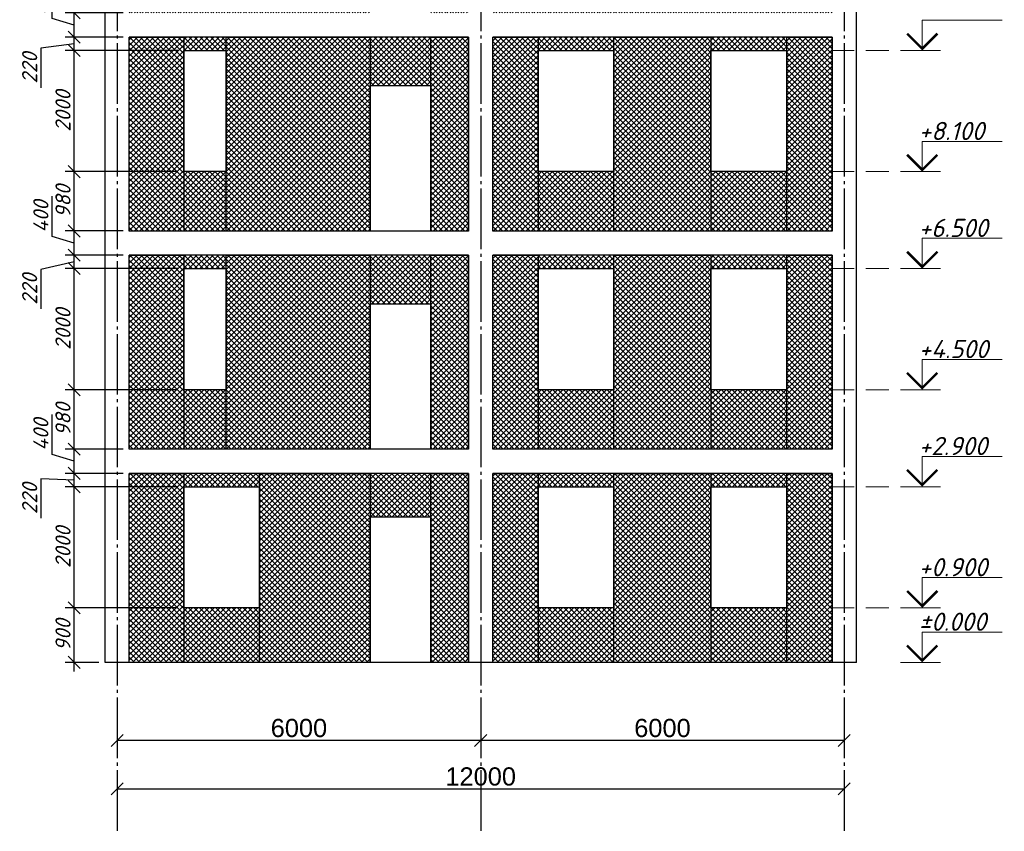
# Model space of a CAD drawing. Header units: millimetres. Extents: x -33345 to 4712671, y -3392 to 121473.
# Tile 969 of 1056: x 3723959 to 3740209, y 58688 to 72084. Entities that reach past the tile are written whole.
import ezdxf

# ---------------------------------------------------------------- set-up
doc = ezdxf.new("R2010")
doc.units = ezdxf.units.MM
for name, pattern in [('CENTER2', [28.575, 19.05, -3.175, 3.175, -3.175]), ('DASHED', [19.05, 12.7, -6.35]), ('ГОСТ 2.303 5', [24, 20, -1.5, 1, -1.5])]:
    doc.linetypes.add(name, pattern=pattern)
doc.layers.add('00-Axes', color=1, linetype='CENTER2')
doc.layers.add('KIK-0-HSL-HTC', color=7, linetype='Continuous')
doc.styles.add('_text', font='isocpeui.ttf')
doc.styles.get("Standard").update_dxf_attribs({"font": 'arial.ttf'})
doc.styles.add('ГОСТ 300', font='isocpeui.ttf', dxfattribs={"height": 150})
doc.dimstyles.new('Islom 94', dxfattribs={"dimtxt": 250, "dimasz": 200, "dimexe": 150, "dimexo": 100, "dimgap": 60, "dimtad": 1, "dimdec": 0, "dimtxsty": '_text', "dimblk": 'OBLIQUE', "dimcen": 0, "dimdle": 150, "dimadec": 0, "dimazin": 0, "dimtfac": 1, "dimtdec": 0, "dimtmove": 0, "dimatfit": 3, "dimfxl": 1, "dimarcsym": 0})
doc.dimstyles.new('ISO-25$0', dxfattribs={"dimtxt": 300, "dimasz": 200, "dimexe": 100, "dimexo": 300, "dimgap": 50, "dimtad": 1, "dimdec": 0, "dimtxsty": 'Standard', "dimblk": 'OBLIQUE', "dimcen": 250, "dimadec": 0, "dimazin": 0, "dimtfac": 1, "dimtdec": 0, "dimtmove": 0, "dimatfit": 3, "dimldrblk": 'OBLIQUE', "dimfxl": 1.25, "dimarcsym": 0})

# ---------------------------------------------------------------- blocks, each defined once
blk = doc.blocks.new('_Oblique')
at = {"color": 0, "linetype": 'ByBlock', "lineweight": -2}
blk.add_line((-0.5, -0.5), (0.5, 0.5), dxfattribs=at)
blk = doc.blocks.new('*D1191')
at = {"color": 0, "lineweight": -2, "transparency": 16777216}
for p, q in [((3731567, 60488), (3731567, 60288)), ((3737567, 60488), (3737567, 60288)), ((3737567, 60188), (3731567, 60188))]:
    blk.add_line(p, q, dxfattribs=at)
at = {"layer": 'Defpoints', "color": 0, "transparency": 16777216}
for p in [(3731567, 60188), (3731567, 60188), (3737567, 60188)]:
    blk.add_point(p, dxfattribs=at)
at = {"color": 0, "lineweight": -2, "transparency": 16777216, "xscale": 200, "yscale": 200, "zscale": 200, "rotation": 180}
blk.add_blockref('_Oblique', (3731567, 60188), dxfattribs=at)
at = {"color": 0, "lineweight": -2, "transparency": 16777216, "xscale": 200, "yscale": 200, "zscale": 200}
blk.add_blockref('_Oblique', (3737567, 60188), dxfattribs=at)
at = {"color": 0, "lineweight": 0, "transparency": 16777216, "insert": (3734567, 60391), "char_height": 300, "attachment_point": 5}
blk.add_mtext('6000', dxfattribs=at)
blk = doc.blocks.new('*D1192')
at = {"color": 0, "lineweight": -2, "transparency": 16777216}
for p, q in [((3725567, 60488), (3725567, 60288)), ((3731567, 60488), (3731567, 60288)), ((3731567, 60188), (3725567, 60188))]:
    blk.add_line(p, q, dxfattribs=at)
at = {"layer": 'Defpoints', "color": 0, "transparency": 16777216}
for p in [(3725567, 60188), (3725567, 60188), (3731567, 60188)]:
    blk.add_point(p, dxfattribs=at)
at = {"color": 0, "lineweight": -2, "transparency": 16777216, "xscale": 200, "yscale": 200, "zscale": 200, "rotation": 180}
blk.add_blockref('_Oblique', (3725567, 60188), dxfattribs=at)
at = {"color": 0, "lineweight": -2, "transparency": 16777216, "xscale": 200, "yscale": 200, "zscale": 200}
blk.add_blockref('_Oblique', (3731567, 60188), dxfattribs=at)
at = {"color": 0, "lineweight": 0, "transparency": 16777216, "insert": (3728567, 60391), "char_height": 300, "attachment_point": 5}
blk.add_mtext('6000', dxfattribs=at)
blk = doc.blocks.new('*D1193')
at = {"color": 0, "lineweight": -2, "transparency": 16777216}
for p, q in [((3725567, 59688), (3725567, 59488)), ((3737567, 59688), (3737567, 59488)), ((3725567, 59388), (3737567, 59388))]:
    blk.add_line(p, q, dxfattribs=at)
at = {"layer": 'Defpoints', "color": 0, "transparency": 16777216}
for p in [(3725567, 59388), (3737567, 59388), (3737567, 59388)]:
    blk.add_point(p, dxfattribs=at)
at = {"color": 0, "lineweight": -2, "transparency": 16777216, "xscale": 200, "yscale": 200, "zscale": 200, "rotation": 180}
blk.add_blockref('_Oblique', (3725567, 59388), dxfattribs=at)
at = {"color": 0, "lineweight": -2, "transparency": 16777216, "xscale": 200, "yscale": 200, "zscale": 200}
blk.add_blockref('_Oblique', (3737567, 59388), dxfattribs=at)
at = {"color": 0, "lineweight": 0, "transparency": 16777216, "insert": (3731567, 59591), "char_height": 300, "attachment_point": 5}
blk.add_mtext('12000', dxfattribs=at)
blk = doc.blocks.new('*D1117')
at = {"color": 0, "lineweight": -2, "transparency": 16777216}
for p, q in [((3724858, 61326), (3724858, 62526)), ((3726567, 62376), (3724708, 62376)), ((3725267, 61476), (3724708, 61476))]:
    blk.add_line(p, q, dxfattribs=at)
at = {"layer": 'Defpoints', "color": 0, "transparency": 16777216}
for p in [(3724858, 62376), (3726667, 62376), (3725367, 61476)]:
    blk.add_point(p, dxfattribs=at)
at = {"color": 0, "lineweight": -2, "transparency": 16777216, "xscale": 200, "yscale": 200, "zscale": 200}
for p, rotation in [((3724858, 62376), 90), ((3724858, 61476), 270)]:
    blk.add_blockref('_Oblique', p, dxfattribs=dict(at, rotation=rotation))
at = {"color": 0, "lineweight": 0, "transparency": 16777216, "insert": (3724673, 61926), "char_height": 250, "attachment_point": 5, "rotation": 90, "style": '_text'}
blk.add_mtext('900', dxfattribs=at)
blk = doc.blocks.new('*D1118')
at = {"color": 0, "lineweight": -2, "transparency": 16777216}
for p, q in [((3724858, 62226), (3724858, 64526)), ((3726567, 64376), (3724708, 64376)), ((3726567, 62376), (3724708, 62376))]:
    blk.add_line(p, q, dxfattribs=at)
at = {"layer": 'Defpoints', "color": 0, "transparency": 16777216}
for p in [(3724858, 64376), (3726667, 64376), (3726667, 62376)]:
    blk.add_point(p, dxfattribs=at)
at = {"color": 0, "lineweight": -2, "transparency": 16777216, "xscale": 200, "yscale": 200, "zscale": 200}
for p, rotation in [((3724858, 64376), 90), ((3724858, 62376), 270)]:
    blk.add_blockref('_Oblique', p, dxfattribs=dict(at, rotation=rotation))
at = {"color": 0, "lineweight": 0, "transparency": 16777216, "insert": (3724673, 63376), "char_height": 250, "attachment_point": 5, "rotation": 90, "style": '_text'}
blk.add_mtext('2000', dxfattribs=at)
blk = doc.blocks.new('*D1119')
at = {"color": 0, "lineweight": -2, "transparency": 16777216}
for p, q in [((3724858, 64226), (3724858, 64746)), ((3725667, 64596), (3724708, 64596)), ((3724858, 64486), (3724308, 64505)), ((3724308, 64505), (3724308, 63854)), ((3726567, 64376), (3724708, 64376))]:
    blk.add_line(p, q, dxfattribs=at)
at = {"layer": 'Defpoints', "color": 0, "transparency": 16777216}
for p in [(3724858, 64596), (3725767, 64596), (3726667, 64376)]:
    blk.add_point(p, dxfattribs=at)
at = {"color": 0, "lineweight": -2, "transparency": 16777216, "xscale": 200, "yscale": 200, "zscale": 200}
for p, rotation in [((3724858, 64596), 90), ((3724858, 64376), 270)]:
    blk.add_blockref('_Oblique', p, dxfattribs=dict(at, rotation=rotation))
at = {"color": 0, "lineweight": 0, "transparency": 16777216, "insert": (3724123, 64179), "char_height": 250, "attachment_point": 5, "rotation": 90, "style": '_text'}
blk.add_mtext('220', dxfattribs=at)
blk = doc.blocks.new('*D1120')
at = {"color": 0, "lineweight": -2, "transparency": 16777216}
for p, q in [((3724493, 64905), (3724493, 65569)), ((3724858, 64446), (3724858, 65146)), ((3724858, 64796), (3724493, 64905)), ((3725667, 64996), (3724708, 64996)), ((3725667, 64596), (3724708, 64596))]:
    blk.add_line(p, q, dxfattribs=at)
at = {"layer": 'Defpoints', "color": 0, "transparency": 16777216}
for p in [(3724858, 64996), (3725767, 64996), (3725767, 64596)]:
    blk.add_point(p, dxfattribs=at)
at = {"color": 0, "lineweight": -2, "transparency": 16777216, "xscale": 200, "yscale": 200, "zscale": 200}
for p, rotation in [((3724858, 64996), 90), ((3724858, 64596), 270)]:
    blk.add_blockref('_Oblique', p, dxfattribs=dict(at, rotation=rotation))
at = {"color": 0, "lineweight": 0, "transparency": 16777216, "insert": (3724308, 65237), "char_height": 250, "attachment_point": 5, "rotation": 90, "style": '_text'}
blk.add_mtext('400', dxfattribs=at)
blk = doc.blocks.new('*D1121')
at = {"color": 0, "lineweight": -2, "transparency": 16777216}
for p, q in [((3726567, 65976), (3724708, 65976)), ((3724858, 64846), (3724858, 66126)), ((3725667, 64996), (3724708, 64996))]:
    blk.add_line(p, q, dxfattribs=at)
at = {"layer": 'Defpoints', "color": 0, "transparency": 16777216}
for p in [(3724858, 65976), (3726667, 65976), (3725767, 64996)]:
    blk.add_point(p, dxfattribs=at)
at = {"color": 0, "lineweight": -2, "transparency": 16777216, "xscale": 200, "yscale": 200, "zscale": 200}
for p, rotation in [((3724858, 65976), 90), ((3724858, 64996), 270)]:
    blk.add_blockref('_Oblique', p, dxfattribs=dict(at, rotation=rotation))
at = {"color": 0, "lineweight": 0, "transparency": 16777216, "insert": (3724673, 65486), "char_height": 250, "attachment_point": 5, "rotation": 90, "style": '_text'}
blk.add_mtext('980', dxfattribs=at)
blk = doc.blocks.new('*D1122')
at = {"color": 0, "lineweight": -2, "transparency": 16777216}
for p, q in [((3724858, 65826), (3724858, 68126)), ((3726567, 67976), (3724708, 67976)), ((3726567, 65976), (3724708, 65976))]:
    blk.add_line(p, q, dxfattribs=at)
at = {"layer": 'Defpoints', "color": 0, "transparency": 16777216}
for p in [(3724858, 67976), (3726667, 67976), (3726667, 65976)]:
    blk.add_point(p, dxfattribs=at)
at = {"color": 0, "lineweight": -2, "transparency": 16777216, "xscale": 200, "yscale": 200, "zscale": 200}
for p, rotation in [((3724858, 67976), 90), ((3724858, 65976), 270)]:
    blk.add_blockref('_Oblique', p, dxfattribs=dict(at, rotation=rotation))
at = {"color": 0, "lineweight": 0, "transparency": 16777216, "insert": (3724673, 66976), "char_height": 250, "attachment_point": 5, "rotation": 90, "style": '_text'}
blk.add_mtext('2000', dxfattribs=at)
blk = doc.blocks.new('*D1123')
at = {"color": 0, "lineweight": -2, "transparency": 16777216}
for p, q in [((3724858, 67826), (3724858, 68346)), ((3725667, 68196), (3724708, 68196)), ((3724858, 68086), (3724308, 67962)), ((3724308, 67962), (3724308, 67311)), ((3726567, 67976), (3724708, 67976))]:
    blk.add_line(p, q, dxfattribs=at)
at = {"layer": 'Defpoints', "color": 0, "transparency": 16777216}
for p in [(3724858, 68196), (3725767, 68196), (3726667, 67976)]:
    blk.add_point(p, dxfattribs=at)
at = {"color": 0, "lineweight": -2, "transparency": 16777216, "xscale": 200, "yscale": 200, "zscale": 200}
for p, rotation in [((3724858, 68196), 90), ((3724858, 67976), 270)]:
    blk.add_blockref('_Oblique', p, dxfattribs=dict(at, rotation=rotation))
at = {"color": 0, "lineweight": 0, "transparency": 16777216, "insert": (3724123, 67636), "char_height": 250, "attachment_point": 5, "rotation": 90, "style": '_text'}
blk.add_mtext('220', dxfattribs=at)
blk = doc.blocks.new('*D1124')
at = {"color": 0, "lineweight": -2, "transparency": 16777216}
for p, q in [((3724493, 68505), (3724493, 69169)), ((3724858, 68046), (3724858, 68746)), ((3725667, 68596), (3724708, 68596)), ((3724858, 68396), (3724493, 68505)), ((3725667, 68196), (3724708, 68196))]:
    blk.add_line(p, q, dxfattribs=at)
at = {"layer": 'Defpoints', "color": 0, "transparency": 16777216}
for p in [(3724858, 68596), (3725767, 68596), (3725767, 68196)]:
    blk.add_point(p, dxfattribs=at)
at = {"color": 0, "lineweight": -2, "transparency": 16777216, "xscale": 200, "yscale": 200, "zscale": 200}
for p, rotation in [((3724858, 68596), 90), ((3724858, 68196), 270)]:
    blk.add_blockref('_Oblique', p, dxfattribs=dict(at, rotation=rotation))
at = {"color": 0, "lineweight": 0, "transparency": 16777216, "insert": (3724308, 68837), "char_height": 250, "attachment_point": 5, "rotation": 90, "style": '_text'}
blk.add_mtext('400', dxfattribs=at)
blk = doc.blocks.new('*D1125')
at = {"color": 0, "lineweight": -2, "transparency": 16777216}
for p, q in [((3724858, 68446), (3724858, 69726)), ((3726567, 69576), (3724708, 69576)), ((3725667, 68596), (3724708, 68596))]:
    blk.add_line(p, q, dxfattribs=at)
at = {"layer": 'Defpoints', "color": 0, "transparency": 16777216}
for p in [(3724858, 69576), (3726667, 69576), (3725767, 68596)]:
    blk.add_point(p, dxfattribs=at)
at = {"color": 0, "lineweight": -2, "transparency": 16777216, "xscale": 200, "yscale": 200, "zscale": 200}
for p, rotation in [((3724858, 69576), 90), ((3724858, 68596), 270)]:
    blk.add_blockref('_Oblique', p, dxfattribs=dict(at, rotation=rotation))
at = {"color": 0, "lineweight": 0, "transparency": 16777216, "insert": (3724673, 69086), "char_height": 250, "attachment_point": 5, "rotation": 90, "style": '_text'}
blk.add_mtext('980', dxfattribs=at)
blk = doc.blocks.new('*D1126')
at = {"color": 0, "lineweight": -2, "transparency": 16777216}
for p, q in [((3724858, 69426), (3724858, 71726)), ((3726567, 71576), (3724708, 71576)), ((3726567, 69576), (3724708, 69576))]:
    blk.add_line(p, q, dxfattribs=at)
at = {"layer": 'Defpoints', "color": 0, "transparency": 16777216}
for p in [(3724858, 71576), (3726667, 71576), (3726667, 69576)]:
    blk.add_point(p, dxfattribs=at)
at = {"color": 0, "lineweight": -2, "transparency": 16777216, "xscale": 200, "yscale": 200, "zscale": 200}
for p, rotation in [((3724858, 71576), 90), ((3724858, 69576), 270)]:
    blk.add_blockref('_Oblique', p, dxfattribs=dict(at, rotation=rotation))
at = {"color": 0, "lineweight": 0, "transparency": 16777216, "insert": (3724673, 70576), "char_height": 250, "attachment_point": 5, "rotation": 90, "style": '_text'}
blk.add_mtext('2000', dxfattribs=at)
blk = doc.blocks.new('*D1127')
at = {"color": 0, "lineweight": -2, "transparency": 16777216}
for p, q in [((3724858, 71426), (3724858, 71946)), ((3724858, 71686), (3724308, 71612)), ((3725667, 71796), (3724708, 71796)), ((3724308, 71612), (3724308, 70961)), ((3726567, 71576), (3724708, 71576))]:
    blk.add_line(p, q, dxfattribs=at)
at = {"layer": 'Defpoints', "color": 0, "transparency": 16777216}
for p in [(3724858, 71796), (3725767, 71796), (3726667, 71576)]:
    blk.add_point(p, dxfattribs=at)
at = {"color": 0, "lineweight": -2, "transparency": 16777216, "xscale": 200, "yscale": 200, "zscale": 200}
for p, rotation in [((3724858, 71796), 90), ((3724858, 71576), 270)]:
    blk.add_blockref('_Oblique', p, dxfattribs=dict(at, rotation=rotation))
at = {"color": 0, "lineweight": 0, "transparency": 16777216, "insert": (3724123, 71286), "char_height": 250, "attachment_point": 5, "rotation": 90, "style": '_text'}
blk.add_mtext('220', dxfattribs=at)
blk = doc.blocks.new('*D1128')
at = {"color": 0, "lineweight": -2, "transparency": 16777216}
for p, q in [((3724493, 72105), (3724493, 72769)), ((3724858, 71646), (3724858, 72346)), ((3725667, 72196), (3724708, 72196)), ((3724858, 71996), (3724493, 72105)), ((3725667, 71796), (3724708, 71796))]:
    blk.add_line(p, q, dxfattribs=at)
at = {"layer": 'Defpoints', "color": 0, "transparency": 16777216}
for p in [(3724858, 72196), (3725767, 72196), (3725767, 71796)]:
    blk.add_point(p, dxfattribs=at)
at = {"color": 0, "lineweight": -2, "transparency": 16777216, "xscale": 200, "yscale": 200, "zscale": 200}
for p, rotation in [((3724858, 72196), 90), ((3724858, 71796), 270)]:
    blk.add_blockref('_Oblique', p, dxfattribs=dict(at, rotation=rotation))
at = {"color": 0, "lineweight": 0, "transparency": 16777216, "insert": (3724308, 72437), "char_height": 250, "attachment_point": 5, "rotation": 90, "style": '_text'}
blk.add_mtext('400', dxfattribs=at)
blk = doc.blocks.new('*D1129')
at = {"color": 0, "lineweight": -2, "transparency": 16777216}
for p, q in [((3724858, 72046), (3724858, 73326)), ((3726567, 73176), (3724708, 73176)), ((3725667, 72196), (3724708, 72196))]:
    blk.add_line(p, q, dxfattribs=at)
at = {"layer": 'Defpoints', "color": 0, "transparency": 16777216}
for p in [(3724858, 73176), (3726667, 73176), (3725767, 72196)]:
    blk.add_point(p, dxfattribs=at)
at = {"color": 0, "lineweight": -2, "transparency": 16777216, "xscale": 200, "yscale": 200, "zscale": 200}
for p, rotation in [((3724858, 73176), 90), ((3724858, 72196), 270)]:
    blk.add_blockref('_Oblique', p, dxfattribs=dict(at, rotation=rotation))
at = {"color": 0, "lineweight": 0, "transparency": 16777216, "insert": (3724673, 72686), "char_height": 250, "attachment_point": 5, "rotation": 90, "style": '_text'}
blk.add_mtext('980', dxfattribs=at)

msp = doc.modelspace()

# ---------------------------------------------------------------- hatches: boundary and pattern name
at = {"layer": 'KIK-0-HSL-HTC', "lineweight": 0}
h = msp.add_hatch(dxfattribs=at)
h.set_pattern_fill('ANSI37', color=24, scale=20)
h.set_pattern_definition([(45, (2238121.505, -1152414.94), (-44.9012806, 44.9012806), []), (135, (2238121.505, -1152414.94), (-44.9012806, -44.9012806), [])])
h.paths.add_polyline_path([(3726666.825, 64595.836), (3725766.825, 64595.836), (3725766.825, 61475.836), (3726666.825, 61475.836)])
h.paths.add_polyline_path([(3727916.825, 62375.832), (3726666.825, 62375.832), (3726666.825, 61475.836), (3727916.825, 61475.836)])
h.paths.add_polyline_path([(3729741.825, 64595.836), (3727916.825, 64595.836), (3727916.825, 61475.836), (3729741.825, 61475.836)])
h.paths.add_polyline_path([(3727916.825, 64595.836), (3726666.825, 64595.836), (3726666.825, 64375.768), (3727916.825, 64375.768)])
h.paths.add_polyline_path([(3730741.825, 64595.836), (3729741.825, 64595.836), (3729741.825, 63875.768), (3730741.825, 63875.768)])
h.paths.add_polyline_path([(3731366.825, 64595.836), (3730741.825, 64595.836), (3730741.825, 61475.836), (3731366.825, 61475.836)])
h.paths.add_polyline_path([(3732516.825, 64595.836), (3731766.825, 64595.836), (3731766.825, 61475.836), (3732516.825, 61475.836)])
h.paths.add_polyline_path([(3733766.825, 62375.832), (3732516.825, 62375.832), (3732516.825, 61475.836), (3733766.825, 61475.836)])
h.paths.add_polyline_path([(3735366.825, 64595.836), (3733766.825, 64595.836), (3733766.825, 61475.836), (3735366.825, 61475.836)])
h.paths.add_polyline_path([(3733766.825, 64595.836), (3732516.825, 64595.836), (3732516.825, 64375.768), (3733766.825, 64375.768)])
h.paths.add_polyline_path([(3736616.825, 64595.836), (3735366.825, 64595.836), (3735366.825, 64375.768), (3736616.825, 64375.768)])
h.paths.add_polyline_path([(3737366.825, 64595.836), (3736616.825, 64595.836), (3736616.825, 61475.836), (3737366.825, 61475.836)])
h.paths.add_polyline_path([(3736616.825, 62375.832), (3735366.825, 62375.832), (3735366.825, 61475.836), (3736616.825, 61475.836)])
h.paths.add_polyline_path([(3737366.825, 68195.836), (3736616.825, 68195.836), (3736616.825, 64995.836), (3737366.825, 64995.836)])
h.paths.add_polyline_path([(3736616.825, 65975.832), (3735366.825, 65975.832), (3735366.825, 64995.836), (3736616.825, 64995.836)])
h.paths.add_polyline_path([(3735366.825, 68195.836), (3733766.825, 68195.836), (3733766.825, 64995.836), (3735366.825, 64995.836)])
h.paths.add_polyline_path([(3736616.825, 68195.836), (3735366.825, 68195.836), (3735366.825, 67975.768), (3736616.825, 67975.768)])
h.paths.add_polyline_path([(3733766.825, 68195.836), (3732516.825, 68195.836), (3732516.825, 67975.768), (3733766.825, 67975.768)])
h.paths.add_polyline_path([(3732516.825, 68195.836), (3731766.825, 68195.836), (3731766.825, 64995.836), (3732516.825, 64995.836)])
h.paths.add_polyline_path([(3733766.825, 65975.832), (3732516.825, 65975.832), (3732516.825, 64995.836), (3733766.825, 64995.836)])
h.paths.add_polyline_path([(3731366.825, 68195.836), (3730741.825, 68195.836), (3730741.825, 64995.836), (3731366.825, 64995.836)])
h.paths.add_polyline_path([(3730741.825, 68195.836), (3729741.825, 68195.836), (3729741.825, 67395.768), (3730741.825, 67395.768)])
h.paths.add_polyline_path([(3729741.825, 68195.836), (3727366.825, 68195.836), (3727366.825, 64995.836), (3729741.825, 64995.836)])
h.paths.add_polyline_path([(3727366.825, 65975.832), (3726666.825, 65975.832), (3726666.825, 64995.836), (3727366.825, 64995.836)])
h.paths.add_polyline_path([(3726666.825, 68195.836), (3725766.825, 68195.836), (3725766.825, 64995.836), (3726666.825, 64995.836)])
h.paths.add_polyline_path([(3727366.825, 68195.836), (3726666.825, 68195.836), (3726666.825, 67975.768), (3727366.825, 67975.768)])
h.paths.add_polyline_path([(3726666.825, 71795.836), (3725766.825, 71795.836), (3725766.825, 68595.836), (3726666.825, 68595.836)])
h.paths.add_polyline_path([(3727366.825, 71795.836), (3726666.825, 71795.836), (3726666.825, 71575.768), (3727366.825, 71575.768)])
h.paths.add_polyline_path([(3727366.825, 69575.832), (3726666.825, 69575.832), (3726666.825, 68595.836), (3727366.825, 68595.836)])
h.paths.add_polyline_path([(3729741.825, 71795.836), (3727366.825, 71795.836), (3727366.825, 68595.836), (3729741.825, 68595.836)])
h.paths.add_polyline_path([(3730741.825, 71795.836), (3729741.825, 71795.836), (3729741.825, 70995.768), (3730741.825, 70995.768)])
h.paths.add_polyline_path([(3731366.825, 71795.836), (3730741.825, 71795.836), (3730741.825, 68595.836), (3731366.825, 68595.836)])
h.paths.add_polyline_path([(3732516.825, 71795.836), (3731766.825, 71795.836), (3731766.825, 68595.836), (3732516.825, 68595.836)])
h.paths.add_polyline_path([(3733766.825, 69575.832), (3732516.825, 69575.832), (3732516.825, 68595.836), (3733766.825, 68595.836)])
h.paths.add_polyline_path([(3735366.825, 71795.836), (3733766.825, 71795.836), (3733766.825, 68595.836), (3735366.825, 68595.836)])
h.paths.add_polyline_path([(3733766.825, 71795.836), (3732516.825, 71795.836), (3732516.825, 71575.768), (3733766.825, 71575.768)])
h.paths.add_polyline_path([(3736616.825, 71795.836), (3735366.825, 71795.836), (3735366.825, 71575.768), (3736616.825, 71575.768)])
h.paths.add_polyline_path([(3737366.825, 71795.836), (3736616.825, 71795.836), (3736616.825, 68595.836), (3737366.825, 68595.836)])
h.paths.add_polyline_path([(3736616.825, 69575.832), (3735366.825, 69575.832), (3735366.825, 68595.836), (3736616.825, 68595.836)])
h.paths.add_polyline_path([(3737366.825, 75395.836), (3736616.825, 75395.836), (3736616.825, 72195.836), (3737366.825, 72195.836)])
h.paths.add_polyline_path([(3736616.825, 73175.832), (3735366.825, 73175.832), (3735366.825, 72195.836), (3736616.825, 72195.836)])
h.paths.add_polyline_path([(3735366.825, 75395.836), (3733766.825, 75395.836), (3733766.825, 72195.836), (3735366.825, 72195.836)])
h.paths.add_polyline_path([(3736616.825, 75395.836), (3735366.825, 75395.836), (3735366.825, 75175.768), (3736616.825, 75175.768)])
h.paths.add_polyline_path([(3733766.825, 75395.836), (3732516.825, 75395.836), (3732516.825, 75175.768), (3733766.825, 75175.768)])
h.paths.add_polyline_path([(3732516.825, 75395.836), (3731766.825, 75395.836), (3731766.825, 72195.836), (3732516.825, 72195.836)])
h.paths.add_polyline_path([(3733766.825, 73175.832), (3732516.825, 73175.832), (3732516.825, 72195.836), (3733766.825, 72195.836)])
h.paths.add_polyline_path([(3731366.825, 75395.836), (3730741.825, 75395.836), (3730741.825, 72195.836), (3731366.825, 72195.836)])
h.paths.add_polyline_path([(3730741.825, 75395.836), (3729741.825, 75395.836), (3729741.825, 74595.768), (3730741.825, 74595.768)])
h.paths.add_polyline_path([(3729741.825, 75395.836), (3727366.825, 75395.836), (3727366.825, 72195.836), (3729741.825, 72195.836)])
h.paths.add_polyline_path([(3727366.825, 73175.832), (3726666.825, 73175.832), (3726666.825, 72195.836), (3727366.825, 72195.836)])
h.paths.add_polyline_path([(3726666.825, 75395.836), (3725766.825, 75395.836), (3725766.825, 72195.836), (3726666.825, 72195.836)])
h.paths.add_polyline_path([(3727366.825, 75395.836), (3726666.825, 75395.836), (3726666.825, 75175.768), (3727366.825, 75175.768)])
h.paths.add_polyline_path([(3726666.825, 79695.836), (3725766.825, 79695.836), (3725766.825, 75795.836), (3726666.825, 75795.836)])
h.paths.add_polyline_path([(3727379.325, 79695.836), (3726666.825, 79695.836), (3726666.825, 78775.768), (3727376.376, 78775.768)])
h.paths.add_polyline_path([(3727369.966, 76775.832), (3726666.825, 76775.832), (3726666.825, 75795.836), (3727366.825, 75795.836)])
h.paths.add_polyline_path([(3729741.825, 78775.768), (3729741.825, 78778.057), (3729741.825, 79695.836), (3727379.325, 79695.836), (3727366.825, 75795.836), (3729741.825, 75795.836)])
h.paths.add_polyline_path([(3730741.825, 79695.836), (3729741.825, 79695.836), (3729741.825, 78195.768), (3730741.825, 78195.768)])
h.paths.add_polyline_path([(3731366.825, 79695.836), (3730741.825, 79695.836), (3730741.825, 75795.836), (3731366.825, 75795.836)])
h.paths.add_polyline_path([(3732516.825, 79695.836), (3731766.825, 79695.836), (3731766.825, 75795.836), (3732516.825, 75795.836)])
h.paths.add_polyline_path([(3733766.825, 76775.832), (3732516.825, 76775.832), (3732516.825, 75795.836), (3733766.825, 75795.836)])
h.paths.add_polyline_path([(3735366.825, 79695.836), (3733766.825, 79695.836), (3733766.825, 78775.768), (3733766.825, 78775.768), (3733766.825, 76775.832), (3733766.825, 75795.836), (3735366.825, 75795.836)])
h.paths.add_polyline_path([(3733766.825, 79695.836), (3732516.825, 79695.836), (3732516.825, 78775.768), (3733766.825, 78775.768)])
h.paths.add_polyline_path([(3736616.825, 79695.836), (3735366.825, 79695.836), (3735366.825, 78775.768), (3736616.825, 78775.768)])
h.paths.add_polyline_path([(3737366.825, 79695.836), (3736616.825, 79695.836), (3736616.825, 75795.836), (3737366.825, 75795.836)])
h.paths.add_polyline_path([(3736616.825, 76775.832), (3735366.825, 76775.832), (3735366.825, 75795.836), (3736616.825, 75795.836)])

# ---------------------------------------------------------------- linework, layer by layer
at = {"color": 177, "lineweight": 30, "true_color": 0x293189}
for p, q in [((3725366.825, 61475.836, 1359241.5), (3725366.825, 80095.836, 1359241.5)), ((3737766.825, 61475.836, 1359241.5), (3737766.825, 80095.836, 1359241.5)), ((3725766.825, 68595.836, 1359241.5), (3725766.825, 71795.836, 1359241.5)), ((3731366.825, 71795.836, 1359241.5), (3725766.825, 71795.836, 1359241.5)), ((3731366.825, 68595.836, 1359241.5), (3731366.825, 71795.836, 1359241.5)), ((3731766.825, 68595.836, 1359241.5), (3731766.825, 71795.836, 1359241.5)), ((3737366.825, 71795.836, 1359241.5), (3731766.825, 71795.836, 1359241.5)), ((3737366.825, 68595.836, 1359241.5), (3737366.825, 71795.836, 1359241.5)), ((3731366.825, 68595.836, 1359241.5), (3725766.825, 68595.836, 1359241.5)), ((3737366.825, 68595.836, 1359241.5), (3731766.825, 68595.836, 1359241.5)), ((3725766.825, 64995.836, 1359241.5), (3725766.825, 68195.836, 1359241.5)), ((3731366.825, 68195.836, 1359241.5), (3725766.825, 68195.836, 1359241.5)), ((3731366.825, 64995.836, 1359241.5), (3731366.825, 68195.836, 1359241.5)), ((3731766.825, 64995.836, 1359241.5), (3731766.825, 68195.836, 1359241.5)), ((3737366.825, 68195.836, 1359241.5), (3731766.825, 68195.836, 1359241.5)), ((3737366.825, 64995.836, 1359241.5), (3737366.825, 68195.836, 1359241.5)), ((3731366.825, 64995.836, 1359241.5), (3725766.825, 64995.836, 1359241.5)), ((3737366.825, 64995.836, 1359241.5), (3731766.825, 64995.836, 1359241.5)), ((3725766.825, 61475.836, 1359241.5), (3725766.825, 64595.836, 1359241.5)), ((3731366.825, 64595.836, 1359241.5), (3725766.825, 64595.836, 1359241.5)), ((3731366.825, 61475.836, 1359241.5), (3731366.825, 64595.836, 1359241.5)), ((3731766.825, 61475.836, 1359241.5), (3731766.825, 64595.836, 1359241.5)), ((3737366.825, 64595.836, 1359241.5), (3731766.825, 64595.836, 1359241.5)), ((3737366.825, 61475.836, 1359241.5), (3737366.825, 64595.836, 1359241.5)), ((3737766.825, 61475.836, 1359241.5), (3725366.825, 61475.836, 1359241.5))]:
    msp.add_line(p, q, dxfattribs=at)
at = {"color": 18, "lineweight": 0, "true_color": 0x000000}
for p, q in [((3738604.291, 71575.768, 1359241.5), (3739154.291, 71575.768, 1359241.5)), ((3738604.291, 69575.832, 1359241.5), (3739154.291, 69575.832, 1359241.5)), ((3738604.291, 67975.768, 1359241.5), (3739154.291, 67975.768, 1359241.5)), ((3738604.291, 65975.832, 1359241.5), (3739154.291, 65975.832, 1359241.5)), ((3738604.291, 64375.768, 1359241.5), (3739154.291, 64375.768, 1359241.5)), ((3738604.291, 62375.832, 1359241.5), (3739154.291, 62375.832, 1359241.5)), ((3738604.291, 61475.832, 1359241.5), (3739154.291, 61475.832, 1359241.5))]:
    msp.add_line(p, q, dxfattribs=at)
at = {"color": 18, "lineweight": 0, "true_color": 0x000000, "elevation": 1359241.5}
for points in [[(3738854.291, 71575.768), (3738854.291, 72075.768), (3740173.749, 72075.768)], [(3738854.291, 69575.832), (3738854.291, 70075.832), (3740173.749, 70075.832)], [(3738854.291, 67975.768), (3738854.291, 68475.768), (3740173.749, 68475.768)], [(3738854.291, 65975.832), (3738854.291, 66475.832), (3740173.749, 66475.832)], [(3738854.291, 64375.768), (3738854.291, 64875.768), (3740173.749, 64875.768)], [(3738854.291, 62375.832), (3738854.291, 62875.832), (3740173.749, 62875.832)], [(3738854.291, 61475.832), (3738854.291, 61975.832), (3740173.749, 61975.832)]]:
    msp.add_lwpolyline(points, dxfattribs=at)
for points in [[(3738604.291, 71854.048, 40, 40, 0), (3738854.291, 71604.048, 40, 40, 0), (3739104.291, 71854.048, 40, 40, 0)], [(3738604.291, 69854.112, 40, 40, 0), (3738854.291, 69604.112, 40, 40, 0), (3739104.291, 69854.112, 40, 40, 0)], [(3738604.291, 68254.048, 40, 40, 0), (3738854.291, 68004.048, 40, 40, 0), (3739104.291, 68254.048, 40, 40, 0)], [(3738604.291, 66254.112, 40, 40, 0), (3738854.291, 66004.112, 40, 40, 0), (3739104.291, 66254.112, 40, 40, 0)], [(3738604.291, 64654.048, 40, 40, 0), (3738854.291, 64404.048, 40, 40, 0), (3739104.291, 64654.048, 40, 40, 0)], [(3738604.291, 62654.112, 40, 40, 0), (3738854.291, 62404.112, 40, 40, 0), (3739104.291, 62654.112, 40, 40, 0)], [(3738604.291, 61754.112, 40, 40, 0), (3738854.291, 61504.112, 40, 40, 0), (3739104.291, 61754.112, 40, 40, 0)]]:
    msp.add_lwpolyline(points, format="xyseb", dxfattribs=at)
at = {"color": 177, "lineweight": 30, "true_color": 0x293189, "elevation": 1359241.5}
for points in [[(3726666.825, 68595.836), (3725766.825, 68595.836), (3725766.825, 71795.836), (3726666.825, 71795.836)], [(3729741.825, 68595.836), (3727366.825, 68595.836), (3727366.825, 71795.836), (3729741.825, 71795.836)], [(3731366.825, 68595.836), (3730741.825, 68595.836), (3730741.825, 71795.836), (3731366.825, 71795.836)], [(3732516.825, 68595.836), (3731766.825, 68595.836), (3731766.825, 71795.836), (3732516.825, 71795.836)], [(3735366.825, 68595.836), (3733766.825, 68595.836), (3733766.825, 71795.836), (3735366.825, 71795.836)], [(3737366.825, 68595.836), (3736616.825, 68595.836), (3736616.825, 71795.836), (3737366.825, 71795.836)], [(3727366.825, 69575.832), (3726666.825, 69575.832), (3726666.825, 71575.768), (3727366.825, 71575.768)], [(3733766.825, 69575.832), (3732516.825, 69575.832), (3732516.825, 71575.768), (3733766.825, 71575.768)], [(3736616.825, 69575.832), (3735366.825, 69575.832), (3735366.825, 71575.768), (3736616.825, 71575.768)], [(3730741.825, 68595.836), (3729741.825, 68595.836), (3729741.825, 70995.768), (3730741.825, 70995.768)], [(3726666.825, 64995.836), (3725766.825, 64995.836), (3725766.825, 68195.836), (3726666.825, 68195.836)], [(3729741.825, 64995.836), (3727366.825, 64995.836), (3727366.825, 68195.836), (3729741.825, 68195.836)], [(3731366.825, 64995.836), (3730741.825, 64995.836), (3730741.825, 68195.836), (3731366.825, 68195.836)], [(3732516.825, 64995.836), (3731766.825, 64995.836), (3731766.825, 68195.836), (3732516.825, 68195.836)], [(3735366.825, 64995.836), (3733766.825, 64995.836), (3733766.825, 68195.836), (3735366.825, 68195.836)], [(3737366.825, 64995.836), (3736616.825, 64995.836), (3736616.825, 68195.836), (3737366.825, 68195.836)], [(3727366.825, 65975.832), (3726666.825, 65975.832), (3726666.825, 67975.768), (3727366.825, 67975.768)], [(3733766.825, 65975.832), (3732516.825, 65975.832), (3732516.825, 67975.768), (3733766.825, 67975.768)], [(3736616.825, 65975.832), (3735366.825, 65975.832), (3735366.825, 67975.768), (3736616.825, 67975.768)], [(3730741.825, 64995.836), (3729741.825, 64995.836), (3729741.825, 67395.768), (3730741.825, 67395.768)], [(3726666.825, 61475.836), (3725766.825, 61475.836), (3725766.825, 64595.836), (3726666.825, 64595.836)], [(3729741.825, 61475.836), (3727916.825, 61475.836), (3727916.825, 64595.836), (3729741.825, 64595.836)], [(3731366.825, 61475.836), (3730741.825, 61475.836), (3730741.825, 64595.836), (3731366.825, 64595.836)], [(3732516.825, 61475.836), (3731766.825, 61475.836), (3731766.825, 64595.836), (3732516.825, 64595.836)], [(3735366.825, 61475.836), (3733766.825, 61475.836), (3733766.825, 64595.836), (3735366.825, 64595.836)], [(3737366.825, 61475.836), (3736616.825, 61475.836), (3736616.825, 64595.836), (3737366.825, 64595.836)], [(3727916.825, 62375.832), (3726666.825, 62375.832), (3726666.825, 64375.768), (3727916.825, 64375.768)], [(3733766.825, 62375.832), (3732516.825, 62375.832), (3732516.825, 64375.768), (3733766.825, 64375.768)], [(3736616.825, 62375.832), (3735366.825, 62375.832), (3735366.825, 64375.768), (3736616.825, 64375.768)], [(3730741.825, 61475.836), (3729741.825, 61475.836), (3729741.825, 63875.768), (3730741.825, 63875.768)]]:
    msp.add_lwpolyline(points, close=True, dxfattribs=at)
at = {"color": 215, "linetype": 'DASHED', "lineweight": 0, "ltscale": 30, "true_color": 0xa953a0, "elevation": 1359241.5}
for points in [[(3737351.176, 71575.768), (3738604.291, 71575.768)], [(3737351.176, 69575.832), (3738604.291, 69575.832)], [(3737351.248, 67975.768), (3738604.291, 67975.768)], [(3737351.248, 65975.832), (3738604.291, 65975.832)], [(3737351.248, 64375.768), (3738604.291, 64375.768)], [(3737351.248, 62375.832), (3738604.291, 62375.832)], [(3738498.092, 61475.832), (3738604.291, 61475.832)]]:
    msp.add_lwpolyline(points, dxfattribs=at)
at = {"layer": '00-Axes', "color": 251, "linetype": 'ГОСТ 2.303 5', "ltscale": 50, "true_color": 0x636466, "elevation": 1359241.5}
for points in [[(3725566.825, 80095.836), (3725566.825, 58687.559)], [(3731566.825, 80095.836), (3731566.825, 58687.559)], [(3737566.825, 80095.836), (3737566.825, 58687.559)]]:
    msp.add_lwpolyline(points, dxfattribs=at)

# ---------------------------------------------------------------- texts
at = {"color": 18, "lineweight": 0, "true_color": 0x000000, "style": 'ГОСТ 300'}
for s, p in [('+8.100', (3738797.156, 70097.1, 1359241.5)), ('+6.500', (3738797.156, 68497.036, 1359241.5)), ('+4.500', (3738797.156, 66497.1, 1359241.5)), ('+2.900', (3738797.156, 64897.036, 1359241.5)), ('+0.900', (3738797.156, 62897.1, 1359241.5)), ('%%P0.000', (3738797.156, 61997.1, 1359241.5))]:
    msp.add_text(s, height=300, dxfattribs=at).set_placement(p)

# ---------------------------------------------------------------- dimensions: what is measured, and where the dimension line sits
at = {"color": 177, "lineweight": 0, "true_color": 0x293189}
for base, p1, p2, picture, middle in [((3724857.632, 73175.832, 1359241.5), (3725766.825, 72195.836, 1359241.5), (3726666.825, 73175.832, 1359241.5), '*D1129', (3724672.632, 72685.834, 1359241.5)), ((3724857.632, 72195.836, 1359241.5), (3725766.825, 71795.836, 1359241.5), (3725766.825, 72195.836, 1359241.5), '*D1128', (3724307.632, 72165.336, 1359241.5)), ((3724857.632, 71575.768, 1359241.5), (3726666.825, 69575.832, 1359241.5), (3726666.825, 71575.768, 1359241.5), '*D1126', (3724672.632, 70575.8, 1359241.5)), ((3724857.632, 69575.832, 1359241.5), (3725766.825, 68595.836, 1359241.5), (3726666.825, 69575.832, 1359241.5), '*D1125', (3724672.632, 69085.834, 1359241.5)), ((3724857.632, 68595.836, 1359241.5), (3725766.825, 68195.836, 1359241.5), (3725766.825, 68595.836, 1359241.5), '*D1124', (3724307.632, 68565.336, 1359241.5)), ((3724857.632, 67975.768, 1359241.5), (3726666.825, 65975.832, 1359241.5), (3726666.825, 67975.768, 1359241.5), '*D1122', (3724672.632, 66975.8, 1359241.5)), ((3724857.632, 65975.832, 1359241.5), (3725766.825, 64995.836, 1359241.5), (3726666.825, 65975.832, 1359241.5), '*D1121', (3724672.632, 65485.834, 1359241.5)), ((3724857.632, 64995.836, 1359241.5), (3725766.825, 64595.836, 1359241.5), (3725766.825, 64995.836, 1359241.5), '*D1120', (3724307.632, 64965.336, 1359241.5)), ((3724857.632, 64375.768, 1359241.5), (3726666.825, 62375.832, 1359241.5), (3726666.825, 64375.768, 1359241.5), '*D1118', (3724672.632, 63375.8, 1359241.5))]:
    dim = msp.add_linear_dim(base=base, p1=p1, p2=p2, angle=90, dimstyle='Islom 94', override={"dimtmove": 1}, dxfattribs=at)
    dim.commit()
    dim.dimension.update_dxf_attribs({"geometry": picture, "text_midpoint": middle})
for base, p1, p2, picture, middle in [((3724857.632, 71795.836, 1359241.5), (3726666.825, 71575.768, 1359241.5), (3725766.825, 71795.836, 1359241.5), '*D1127', (3724307.632, 71551.865, 1359241.5)), ((3724857.632, 68195.836, 1359241.5), (3726666.825, 67975.768, 1359241.5), (3725766.825, 68195.836, 1359241.5), '*D1123', (3724307.632, 67901.66, 1359241.5)), ((3724857.632, 64595.836, 1359241.5), (3726666.825, 64375.768, 1359241.5), (3725766.825, 64595.836, 1359241.5), '*D1119', (3724307.632, 64444.59, 1359241.5))]:
    dim = msp.add_linear_dim(base=base, p1=p1, p2=p2, angle=90, dimstyle='Islom 94', override={"dimtmove": 1}, dxfattribs=at)
    dim.commit()
    dim.dimension.update_dxf_attribs({"geometry": picture, "text_midpoint": middle, "dimtype": 160})
dim = msp.add_linear_dim(base=(3724857.632, 62375.832, 1359241.5), p1=(3725366.825, 61475.836, 1359241.5), p2=(3726666.825, 62375.832, 1359241.5), angle=90, dimstyle='Islom 94', dxfattribs=at)
dim.commit()
dim.dimension.update_dxf_attribs({"geometry": '*D1117', "text_midpoint": (3724672.632, 61925.834, 1359241.5)})
at = {"color": 18, "lineweight": 0, "true_color": 0x000000}
dim = msp.add_linear_dim(base=(3725566.825, 60187.559, 1359241.5), p1=(3731566.825, 60187.559, 1359241.5), p2=(3725566.825, 60187.559, 1359241.5), angle=180, dimstyle='ISO-25$0', override={"dimtmove": 1}, dxfattribs=at)
dim.commit()
dim.dimension.update_dxf_attribs({"geometry": '*D1192', "text_midpoint": (3728566.825, 60390.731, 1359241.5)})
for base, p1, p2, picture, middle in [((3731566.825, 60187.559, 1359241.5), (3737566.825, 60187.559, 1359241.5), (3731566.825, 60187.559, 1359241.5), '*D1191', (3734566.825, 60390.731, 1359241.5)), ((3737566.825, 59387.559, 1359241.5), (3725566.825, 59387.559, 1359241.5), (3737566.825, 59387.559, 1359241.5), '*D1193', (3731566.825, 59590.731, 1359241.5))]:
    dim = msp.add_linear_dim(base=base, p1=p1, p2=p2, angle=180, dimstyle='ISO-25$0', dxfattribs=at)
    dim.commit()
    dim.dimension.update_dxf_attribs({"geometry": picture, "text_midpoint": middle})

doc.saveas('drawing.dxf')
